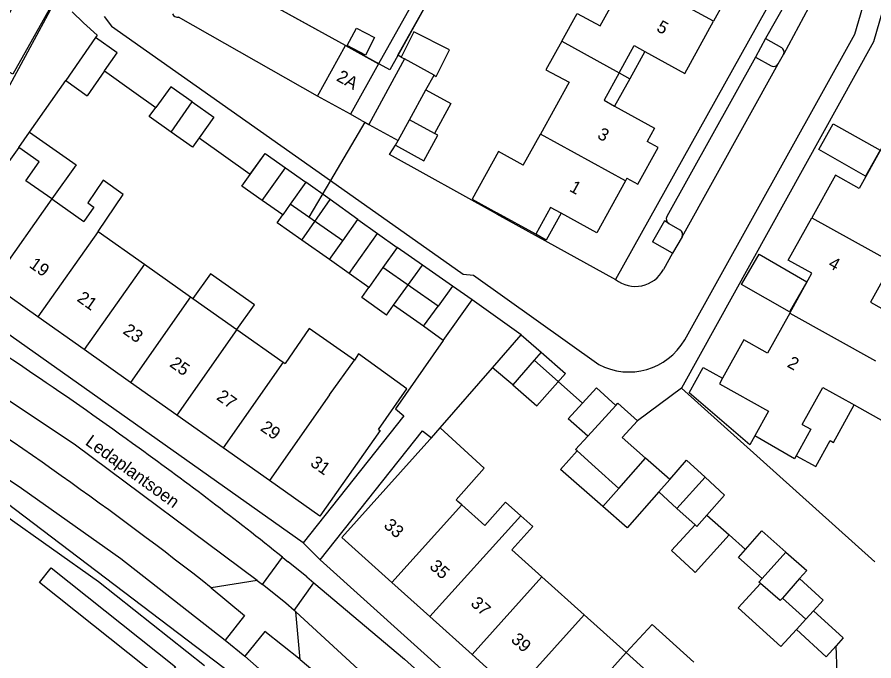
# Model space of a CAD drawing. Extents: x 194485 to 197793, y 468269 to 470822.
# Drawn here: x 195920.9 to 196002.8, y 469365.7 to 469427.3 of the extents above; entities that cross this region are included whole.
import ezdxf

# ---------------------------------------------------------------- set-up
doc = ezdxf.new("R2010")
doc.units = 0
for name, color, linetype in [('BGT grensvlak begroeid terreindeel', 7, 'Continuous'), ('BGT grensvlak gebouwinstallatie plus 1', 7, 'Continuous'), ('BGT grensvlak overig bouwwerk uitbreiding populatie', 7, 'Continuous'), ('BGT grensvlak pand op maaiveld', 7, 'Continuous'), ('BGT grensvlak pand op maaiveld LR', 7, 'Continuous'), ('BGT grensvlak wegdeel', 7, 'Continuous'), ('BGT lijnelement kunstwerkdeel uitbreiding populatie duiker', 7, 'Continuous'), ('BGT tekst huisnummerreeks', 7, 'Continuous'), ('BGT tekst openbare ruimte label weg', 7, 'Continuous'), ('GEM grensvlak WOZ_BRK percelen', 7, 'Continuous')]:
    doc.layers.add(name, color=color, linetype=linetype)

msp = doc.modelspace()

# ---------------------------------------------------------------- linework, layer by layer
at = {"layer": 'BGT grensvlak begroeid terreindeel'}
msp.add_lwpolyline([(195923.01, 469373.224), (195924.124, 469374.638), (195936.029, 469365.186), (195934.914, 469363.773), (195923.01, 469373.224)], dxfattribs=at)
at = {"layer": 'BGT grensvlak gebouwinstallatie plus 1'}
for p, q in [((195980.899, 469424.042), (195979.453, 469421.425)), ((195979.453, 469421.425), (195978.007, 469418.808)), ((195978.446, 469421.981), (195979.453, 469421.425)), ((195959.974, 469420.347), (195962.347, 469419.053)), ((195962.347, 469419.053), (195960.788, 469416.196)), ((195921.036, 469414.859), (195922.068, 469416.328)), ((195922.068, 469416.328), (195926.53, 469413.183)), ((195926.53, 469413.183), (195924.189, 469409.926)), ((195950.809, 469409.864), (195948.476, 469411.539)), ((195948.102, 469405.989), (195950.809, 469409.864)), ((195953.46, 469407.962), (195950.809, 469409.864)), ((195945.755, 469407.646), (195946.29, 469408.404)), ((195948.102, 469405.989), (195945.755, 469407.646)), ((195950.75, 469404.118), (195948.102, 469405.989)), ((195959.64, 469403.602), (195957.232, 469405.297)), ((195956.882, 469399.759), (195959.64, 469403.602)), ((195962.519, 469401.575), (195959.64, 469403.602)), ((195939.36, 469402.778), (195937.681, 469400.406)), ((195943.582, 469399.802), (195939.36, 469402.778)), ((195953.831, 469400.492), (195954.513, 469401.46)), ((195956.208, 469398.819), (195953.831, 469400.492)), ((195941.903, 469397.427), (195943.582, 469399.802)), ((195956.208, 469398.819), (195956.882, 469399.759)), ((195959.743, 469397.745), (195956.882, 469399.759)), ((195970.984, 469395.266), (195973.317, 469393.239)), ((195985.154, 469391.373), (195986.49, 469393.798)), ((195986.49, 469393.798), (195988.342, 469392.777)), ((195970.585, 469390.126), (195973.317, 469393.239)), ((195968.264, 469392.131), (195970.585, 469390.126)), ((195990.942, 469386.4), (195985.154, 469391.373)), ((195991.427, 469387.275), (195990.942, 469386.4)), ((195972.844, 469384.044), (195974.421, 469385.835)), ((195976.87, 469380.504), (195972.844, 469384.044)), ((195986.825, 469379.693), (195988.961, 469377.786)), ((195985.716, 469378.743), (195983.455, 469376.299)), ((195985.72, 469374.198), (195988.961, 469377.786)), ((195983.455, 469376.299), (195985.551, 469374.351)), ((195985.551, 469374.351), (195985.72, 469374.198)), ((195996.288, 469369.725), (195994.059, 469371.753)), ((195981.593, 469369.236), (195979.127, 469366.536)), ((195985.602, 469365.626), (195981.593, 469369.236))]:
    msp.add_line(p, q, dxfattribs=at)
for points in [[(195924.246, 469428.571), (195920.459, 469421.845), (195917.709, 469423.394), (195921.495, 469430.12), (195924.246, 469428.571)], [(196003.409, 469414.578), (196002.013, 469412.111), (195997.525, 469414.651), (195998.921, 469417.118), (196003.409, 469414.578)], [(195972.903, 469408.564), (195971.478, 469405.992), (195970.472, 469406.549)], [(195996.395, 469401.99), (195994.732, 469399.112), (195990.159, 469401.755), (195991.822, 469404.633), (195996.395, 469401.99)], [(195998.626, 469386.811), (195998.942, 469386.636), (196000.929, 469390.222)], [(195995.37, 469385.361), (195997.246, 469384.321), (195998.626, 469386.811)], [(195991.965, 469373.149), (195989.837, 469370.811), (195993.907, 469367.108), (195995.391, 469368.739)], [(195997.019, 469370.529), (195997.947, 469371.553), (195995.696, 469373.617)]]:
    msp.add_lwpolyline(points, dxfattribs=at)
at = {"layer": 'BGT grensvlak overig bouwwerk uitbreiding populatie'}
for p, q in [((195960.788, 469416.196), (195958.406, 469417.495)), ((195959.776, 469413.582), (195961.107, 469416.022)), ((195961.107, 469416.022), (195960.788, 469416.196)), ((195957.045, 469415.074), (195957.321, 469415.523)), ((195957.045, 469415.074), (195959.776, 469413.582))]:
    msp.add_line(p, q, dxfattribs=at)
msp.add_lwpolyline([(195953.33, 469426.272), (195955.064, 469425.358), (195954.18, 469423.68), (195952.446, 469424.594), (195953.33, 469426.272)], dxfattribs=at)
at = {"layer": 'BGT grensvlak pand op maaiveld'}
for p, q in [((195928.38, 469425.365), (195925.526, 469421.252)), ((195930.446, 469423.911), (195928.38, 469425.365)), ((195949.592, 469419.765), (195952.281, 469424.603)), ((195952.281, 469424.603), (195955.451, 469422.858)), ((195929.232, 469422.176), (195930.446, 469423.911)), ((195957.921, 469423.32), (195954.524, 469417.052)), ((195957.604, 469423.499), (195957.921, 469423.32)), ((195929.232, 469422.176), (195927.57, 469419.799)), ((195955.451, 469422.858), (195952.749, 469418.023)), ((195959.974, 469420.347), (195960.748, 469421.755)), ((195925.526, 469421.252), (195927.57, 469419.799)), ((195952.749, 469418.023), (195949.592, 469419.765)), ((195958.406, 469417.495), (195959.974, 469420.347)), ((195957.321, 469415.523), (195958.406, 469417.495)), ((195954.524, 469417.052), (195957.321, 469415.523)), ((195969.265, 469413.146), (195970.916, 469416.136)), ((195921.036, 469414.859), (195919.76, 469413.051)), ((195944.591, 469414.266), (195946.53, 469412.905)), ((195946.53, 469412.905), (195948.476, 469411.539)), ((195924.189, 469409.926), (195921.717, 469411.67)), ((195948.476, 469411.539), (195947.005, 469409.429)), ((195979.189, 469411.91), (195979.044, 469411.647)), ((195924.189, 469409.926), (195927.262, 469407.758)), ((195946.29, 469408.404), (195944.324, 469409.79)), ((195947.005, 469409.429), (195946.29, 469408.404)), ((195971.897, 469409.121), (195970.472, 469406.549)), ((195972.903, 469408.564), (195971.897, 469409.121)), ((195970.472, 469406.549), (195966.752, 469408.61)), ((195952.014, 469405.916), (195953.46, 469407.962)), ((195953.46, 469407.962), (195955.35, 469406.626)), ((195928.618, 469406.801), (195933.046, 469403.677)), ((195955.35, 469406.626), (195957.232, 469405.297)), ((195950.75, 469404.118), (195952.014, 469405.916)), ((195957.232, 469405.297), (195955.852, 469403.354)), ((195952.63, 469402.79), (195950.75, 469404.118)), ((195933.046, 469403.677), (195937.475, 469400.552)), ((195955.852, 469403.354), (195954.513, 469401.46)), ((195954.513, 469401.46), (195952.63, 469402.79)), ((195922.877, 469398.637), (195918.449, 469401.764)), ((195962.519, 469401.575), (195961.133, 469399.663)), ((195964.39, 469400.271), (195962.519, 469401.575)), ((195937.475, 469400.552), (195937.681, 469400.406)), ((195937.681, 469400.406), (195941.903, 469397.427)), ((195961.625, 469396.401), (195964.39, 469400.271)), ((195959.743, 469397.745), (195961.133, 469399.663)), ((195927.304, 469395.511), (195922.877, 469398.637)), ((195961.625, 469396.401), (195959.743, 469397.745)), ((195941.903, 469397.427), (195946.332, 469394.303)), ((195966.351, 469393.784), (195969.074, 469396.926)), ((195969.074, 469396.926), (195970.984, 469395.266)), ((195931.732, 469392.384), (195927.304, 469395.511)), ((195970.984, 469395.266), (195970.322, 469394.503)), ((195946.332, 469394.303), (195946.518, 469394.172)), ((195970.322, 469394.503), (195968.264, 469392.131)), ((195968.264, 469392.131), (195966.351, 469393.784)), ((195936.159, 469389.258), (195931.732, 469392.384)), ((195976.268, 469391.861), (195974.942, 469390.399)), ((195978.12, 469390.184), (195976.268, 469391.861)), ((195973.578, 469388.896), (195974.942, 469390.399)), ((196000.686, 469390.358), (196000.929, 469390.222)), ((195992.738, 469389.64), (195991.427, 469387.275)), ((195940.587, 469386.132), (195936.159, 469389.258)), ((195975.436, 469387.223), (195973.578, 469388.896)), ((195980.185, 469388.708), (195978.73, 469387.115)), ((195960.493, 469387.071), (195961.318, 469388.019)), ((195996.76, 469387.889), (195995.37, 469385.361)), ((195995.95, 469388.351), (195996.76, 469387.889)), ((195960.356, 469386.914), (195960.493, 469387.071)), ((195980.969, 469385.134), (195978.73, 469387.115)), ((195995.21, 469385.07), (195991.427, 469387.275)), ((195945.014, 469383.005), (195940.587, 469386.132)), ((195976.137, 469384.272), (195974.421, 469385.835)), ((195995.37, 469385.361), (195995.21, 469385.07)), ((195983.278, 469383.102), (195980.969, 469385.134)), ((195976.137, 469384.272), (195978.41, 469382.243)), ((195976.87, 469380.504), (195978.41, 469382.243)), ((195982.229, 469381.903), (195983.963, 469380.33)), ((195963.4, 469380.659), (195963.028, 469380.993)), ((195983.963, 469380.33), (195985.716, 469378.743)), ((195971.061, 469373.779), (195975.094, 469370.158)), ((195960.352, 469369.985), (195956.726, 469373.245)), ((195995.696, 469373.617), (195994.059, 469371.753)), ((195996.288, 469369.725), (195997.019, 469370.529)), ((195964.383, 469366.361), (195960.352, 469369.985)), ((195975.094, 469370.158), (195979.127, 469366.536)), ((195995.391, 469368.739), (195996.288, 469369.725)), ((195979.127, 469366.536), (195983.16, 469362.915)), ((195968.414, 469362.738), (195964.383, 469366.361))]:
    msp.add_line(p, q, dxfattribs=at)
for points in [[(195986.421, 469434.061), (195990.255, 469431.943), (195987.477, 469426.914)], [(195972.956, 469425.014), (195974.437, 469427.677), (195976.624, 469426.47), (195979.333, 469431.394)], [(195980.899, 469424.042), (195984.724, 469421.929), (195987.477, 469426.914)], [(195960.748, 469421.755), (195960.954, 469421.642), (195962.229, 469424.192), (195958.804, 469425.903), (195957.604, 469423.499)], [(195972.956, 469425.014), (195971.44, 469422.287), (195973.653, 469421.091), (195970.916, 469416.136)], [(195978.446, 469421.981), (195979.892, 469424.598), (195980.899, 469424.042)], [(195978.446, 469421.981), (195977.001, 469419.364), (195978.007, 469418.808)], [(195937.623, 469419.2), (195935.575, 469420.65), (195934.133, 469418.683)], [(195937.623, 469419.2), (195939.678, 469417.745), (195938.273, 469415.76)], [(195935.6, 469416.319), (195933.512, 469417.803), (195934.133, 469418.683)], [(195978.007, 469418.808), (195981.832, 469416.695), (195981.123, 469415.411)], [(195938.273, 469415.76), (195937.642, 469414.868), (195935.6, 469416.319)], [(195921.717, 469411.67), (195922.993, 469413.479), (195921.036, 469414.859)], [(195979.189, 469411.91), (195980.239, 469411.329), (195982.173, 469414.831), (195981.123, 469415.411)], [(196003.508, 469414.734), (196001.4, 469410.935), (195999.144, 469412.187), (195996.88, 469408.13)], [(195944.324, 469409.79), (195942.383, 469411.158), (195944.591, 469414.266)], [(195969.265, 469413.146), (195966.906, 469414.453), (195964.393, 469409.917), (195966.752, 469408.61)], [(195928.618, 469406.801), (195931.026, 469410.352), (195929.118, 469411.724), (195927.627, 469409.549), (195928.204, 469409.154), (195927.262, 469407.758)], [(195979.044, 469411.647), (195976.301, 469406.681), (195972.903, 469408.564)], [(195994.752, 469398.999), (195996.878, 469402.811), (195994.616, 469404.072), (195996.88, 469408.13)], [(196004.576, 469403.836), (196002.467, 469400.055), (196005.157, 469398.547)], [(195994.752, 469398.999), (195992.627, 469395.187), (195990.365, 469396.448), (195988.342, 469392.777)], [(195953.153, 469394.513), (195948.804, 469397.533), (195946.518, 469394.172)], [(195955.44, 469387.876), (195958.153, 469391.763), (195953.537, 469395.097), (195953.153, 469394.513)], [(195988.342, 469392.777), (195988.052, 469392.25), (195992.738, 469389.64)], [(196000.929, 469390.222), (196004.262, 469388.36), (196006.536, 469392.431), (196004.948, 469393.315)], [(195995.95, 469388.351), (195997.919, 469391.904), (196000.686, 469390.358)], [(195978.12, 469390.184), (195978.329, 469390.395), (195980.185, 469388.708)], [(195955.44, 469387.876), (195955.579, 469387.778), (195949.838, 469379.599), (195945.014, 469383.005)], [(195961.318, 469388.019), (195965.543, 469384.188), (195962.874, 469381.135), (195963.028, 469380.993)], [(195960.356, 469386.914), (195951.94, 469377.547), (195956.726, 469373.245)], [(195974.421, 469385.835), (195974.285, 469385.958), (195975.436, 469387.223)], [(195983.278, 469383.102), (195984.876, 469384.942), (195986.66, 469383.303)], [(195986.66, 469383.303), (195988.525, 469381.607), (195986.825, 469379.693)], [(195982.229, 469381.903), (195979.225, 469378.473), (195976.87, 469380.504)], [(195969.033, 469379.627), (195967.588, 469380.917), (195965.59, 469378.693), (195963.4, 469380.659)], [(195971.061, 469373.779), (195968.186, 469376.361), (195970.19, 469378.594), (195969.033, 469379.627)], [(195985.716, 469378.743), (195985.864, 469378.61), (195986.825, 469379.693)], [(195990.535, 469376.382), (195992.101, 469378.165), (195994.394, 469376.15)], [(195992.124, 469373.629), (195989.862, 469375.617), (195990.535, 469376.382)], [(195994.394, 469376.15), (195996.385, 469374.401), (195995.696, 469373.617)], [(195991.965, 469373.149), (195991.816, 469373.28), (195992.124, 469373.629)], [(195994.059, 469371.753), (195993.839, 469371.503), (195991.965, 469373.149)], [(195997.019, 469370.529), (195999.875, 469367.932), (195999.189, 469367.178)], [(195999.189, 469367.178), (195998.246, 469366.142), (195995.391, 469368.739)]]:
    msp.add_lwpolyline(points, dxfattribs=at)
at = {"layer": 'BGT grensvlak pand op maaiveld LR'}
for p, q in [((195987.477, 469426.914), (195979.333, 469431.394)), ((195972.956, 469425.014), (195978.446, 469421.981)), ((195960.748, 469421.755), (195957.921, 469423.32)), ((195935.6, 469416.319), (195937.623, 469419.2)), ((195979.044, 469411.647), (195970.916, 469416.136)), ((195944.324, 469409.79), (195946.53, 469412.905)), ((195924.189, 469409.926), (195918.449, 469401.764)), ((195996.88, 469408.13), (196004.576, 469403.836)), ((195928.618, 469406.801), (195922.877, 469398.637)), ((195952.63, 469402.79), (195955.35, 469406.626)), ((195933.046, 469403.677), (195927.304, 469395.511)), ((195937.475, 469400.552), (195931.732, 469392.384)), ((195994.752, 469398.999), (196002.952, 469394.427)), ((195941.903, 469397.427), (195936.159, 469389.258)), ((195946.332, 469394.303), (195940.587, 469386.132)), ((195950.76, 469391.178), (195953.153, 469394.513)), ((195950.76, 469391.178), (195945.014, 469383.005)), ((195975.436, 469387.223), (195978.12, 469390.184)), ((195978.41, 469382.243), (195980.969, 469385.134)), ((195983.278, 469383.102), (195982.229, 469381.903)), ((195986.66, 469383.303), (195983.963, 469380.33)), ((195963.4, 469380.659), (195956.726, 469373.245)), ((195969.033, 469379.627), (195960.352, 469369.985)), ((195994.394, 469376.15), (195992.124, 469373.629)), ((195971.061, 469373.779), (195964.383, 469366.361)), ((195975.094, 469370.158), (195968.414, 469362.738)), ((195979.127, 469366.536), (195972.445, 469359.114))]:
    msp.add_line(p, q, dxfattribs=at)
at = {"layer": 'BGT grensvlak wegdeel'}
for p, q in [((195952.281, 469424.603), (195939.058, 469431.908)), ((195927.24, 469426.758), (195926.133, 469427.824)), ((195949.592, 469419.765), (195936.32, 469427.316)), ((195992.453, 469425.267), (195991.484, 469423.492)), ((195992.453, 469425.267), (195993.965, 469424.399)), ((195993.656, 469422.839), (195994.168, 469423.751)), ((195991.484, 469423.492), (195983.007, 469408.256)), ((195991.484, 469423.492), (195992.986, 469422.661)), ((195984.457, 469406.305), (195993.656, 469422.839)), ((195922.068, 469416.328), (195925.526, 469421.252)), ((195953.796, 469417.435), (195952.749, 469418.023)), ((195954.127, 469417.261), (195950.836, 469411.69)), ((195953.796, 469417.435), (195954.127, 469417.261)), ((195954.127, 469417.261), (195954.524, 469417.052)), ((195950.836, 469411.69), (195948.769, 469408.192)), ((195948.769, 469408.192), (195947.005, 469409.429)), ((195952.014, 469405.916), (195948.769, 469408.192)), ((195966.717, 469408.516), (195978.11, 469402.225)), ((195982.772, 469407.824), (195981.619, 469405.835)), ((195983.187, 469407.584), (195982.772, 469407.824)), ((195983.187, 469407.584), (195984.263, 469406.979)), ((195983.561, 469404.73), (195981.619, 469405.835)), ((195984.457, 469406.305), (195983.561, 469404.73)), ((195983.561, 469404.73), (195982.675, 469403.173)), ((195961.133, 469399.663), (195955.852, 469403.354)), ((195948.241, 469377.044), (195912.311, 469402.458)), ((195969.074, 469396.926), (195964.39, 469400.271)), ((195970.322, 469394.503), (195974.942, 469390.399)), ((195961.318, 469388.019), (195966.351, 469393.784)), ((195984.408, 469391.841), (195980.185, 469388.708)), ((195984.408, 469391.841), (196002.9, 469375.219)), ((195988.961, 469377.786), (195990.535, 469376.382)), ((195948.241, 469377.044), (195949.842, 469375.4)), ((195944.337, 469373.045), (195946.242, 469375.67)), ((195948.572, 469373.771), (195946.799, 469375.222)), ((195982.544, 469346.03), (195949.842, 469375.4)), ((195948.572, 469373.771), (195949.259, 469373.195)), ((195943.819, 469373.445), (195939.447, 469372.74)), ((195943.819, 469373.445), (195944.337, 469373.045)), ((195947.373, 469370.568), (195949.259, 469373.195)), ((195947.543, 469370.424), (195947.373, 469370.568)), ((195991.252, 469330.32), (195947.543, 469370.424)), ((195947.957, 469365.859), (195947.543, 469370.424)), ((195940.762, 469367.723), (195942.655, 469366.197)), ((195999.293, 469364.635), (195999.189, 469367.178))]:
    msp.add_line(p, q, dxfattribs=at)
for points in [[(196013.248, 469498.757), (195993.266, 469429.464), (195978.11, 469402.225)], [(196025.489, 469495.209), (196022.688, 469493.646), (196002.778, 469424.961), (195984.408, 469391.841)], [(195998.63, 469443.296), (195994.428, 469428.762), (195992.453, 469425.267)], [(195957.604, 469423.499), (195957.289, 469423.677), (195967.279, 469441.525), (195966.232, 469442.111), (195955.451, 469422.858)], [(196000.721, 469442.48), (195996.565, 469428.215), (195994.168, 469423.751)], [(195984.717, 469396.439), (196000.995, 469425.698), (196005.459, 469441.07)], [(195924.471, 469428.734), (195921.869, 469423.957), (195916.964, 469414.953)], [(195929.22, 469427.361), (195929.912, 469426.449), (195950.836, 469411.69)], [(195927.24, 469426.758), (195928.543, 469425.599), (195928.38, 469425.365)], [(195929.232, 469422.176), (195932.028, 469420.183), (195934.133, 469418.683)], [(195938.273, 469415.76), (195943.161, 469412.285), (195944.591, 469414.266)], [(195966.717, 469408.516), (195956.496, 469414.178), (195957.045, 469415.074)], [(195950.836, 469411.69), (195963.531, 469402.736), (195964.51, 469402.638), (195976.5, 469394.09)], [(195943.819, 469373.445), (195926.449, 469386.384), (195910.406, 469397.076)], [(195961.625, 469396.401), (195957.045, 469389.842), (195957.87, 469389.171), (195948.241, 469377.044)], [(195906.177, 469392.396), (195921.287, 469382.248), (195930.784, 469375.531), (195940.762, 469367.723)], [(195904.385, 469389.824), (195919.686, 469379.696), (195928.665, 469373.331), (195938.788, 469365.294)], [(195949.842, 469375.4), (195959.655, 469387.733), (195960.493, 469387.071)], [(195946.242, 469375.67), (195946.521, 469375.446), (195946.799, 469375.222)], [(195947.373, 469370.568), (195946.569, 469371.252), (195944.803, 469372.685), (195944.337, 469373.045)], [(195949.259, 469373.195), (195957.934, 469365.921), (195994.421, 469333.106), (196001.304, 469326.507)], [(195939.447, 469372.74), (195942.635, 469370.067), (195940.762, 469367.723)], [(195947.957, 469365.859), (195944.557, 469368.564), (195942.655, 469366.197)], [(195995.378, 469319.14), (195966.059, 469345.545), (195942.655, 469366.197)], [(195947.957, 469365.859), (195952.385, 469362.151), (195956.579, 469358.424), (195988.022, 469330.189)]]:
    msp.add_lwpolyline(points, dxfattribs=at)
for centre, radius, start, end in [((195936.223, 469427.805), 0.498, 199.4463, 281.21641), ((195993.719, 469423.966), 0.498, 334.42812, 60.36046), ((195993.229, 469423.095), 0.497, 240.69638, 329.05998), ((195983.444, 469408.013), 0.5, 150.95397, 239.03619), ((195984.013, 469406.542), 0.504, 331.92204, 60.19318), ((195980.001, 469404.585), 3.024, 231.29108, 332.17231), ((195709.523, 469079.22), 379.345, 53.98884, 57.74193), ((195979.383, 469399.553), 6.177, 242.18234, 329.72502), ((195719.047, 469092.444), 356.57, 51.82169, 57.57526), ((195739.133, 469117.405), 331.051, 51.27301, 54.24862)]:
    msp.add_arc(centre, radius, start, end, dxfattribs=at)
at = {"layer": 'BGT lijnelement kunstwerkdeel uitbreiding populatie duiker'}
msp.add_line((195909.001, 469389.123), (195950.499, 469357.627), dxfattribs=at)
at = {"layer": 'GEM grensvlak WOZ_BRK percelen'}
msp.add_lwpolyline([(195961.41, 469431.04), (195956.506, 469422.277), (195952.281, 469424.603), (195935.471, 469433.89), (195940.307, 469442.662)], dxfattribs=at)

# ---------------------------------------------------------------- texts
at = {"layer": 'BGT tekst huisnummerreeks'}
for s, rotation, p in [('5', 331.1, (195981.93, 469426.039)), ('2A', 330.9, (195951.33, 469421.289)), ('3', 331.1, (195976.272, 469415.787)), ('1', 331.1, (195973.608, 469410.723)), ('19', 324.8, (195921.955, 469403.451)), ('4', 330.8, (195998.351, 469403.432)), ('21', 324.8, (195926.526, 469400.221)), ('23', 324.8, (195930.913, 469397.125)), ('25', 324.8, (195935.384, 469393.967)), ('2', 330.9, (195994.426, 469393.914)), ('27', 324.8, (195939.861, 469390.806)), ('29', 324.8, (195944.057, 469387.844)), ('31', 324.8, (195948.826, 469384.474)), ('33', 318, (195955.858, 469378.598)), ('35', 318, (195960.233, 469374.665)), ('37', 318, (195964.165, 469371.13)), ('39', 318.1, (195968.024, 469367.659))]:
    msp.add_text(s, height=1.2, rotation=rotation, dxfattribs=at).set_placement(p)
at = {"layer": 'BGT tekst openbare ruimte label weg'}
msp.add_text('Ledaplantsoen', height=1.2, rotation=324, dxfattribs=at).set_placement((195927.319, 469386.485))

doc.saveas('drawing.dxf')
